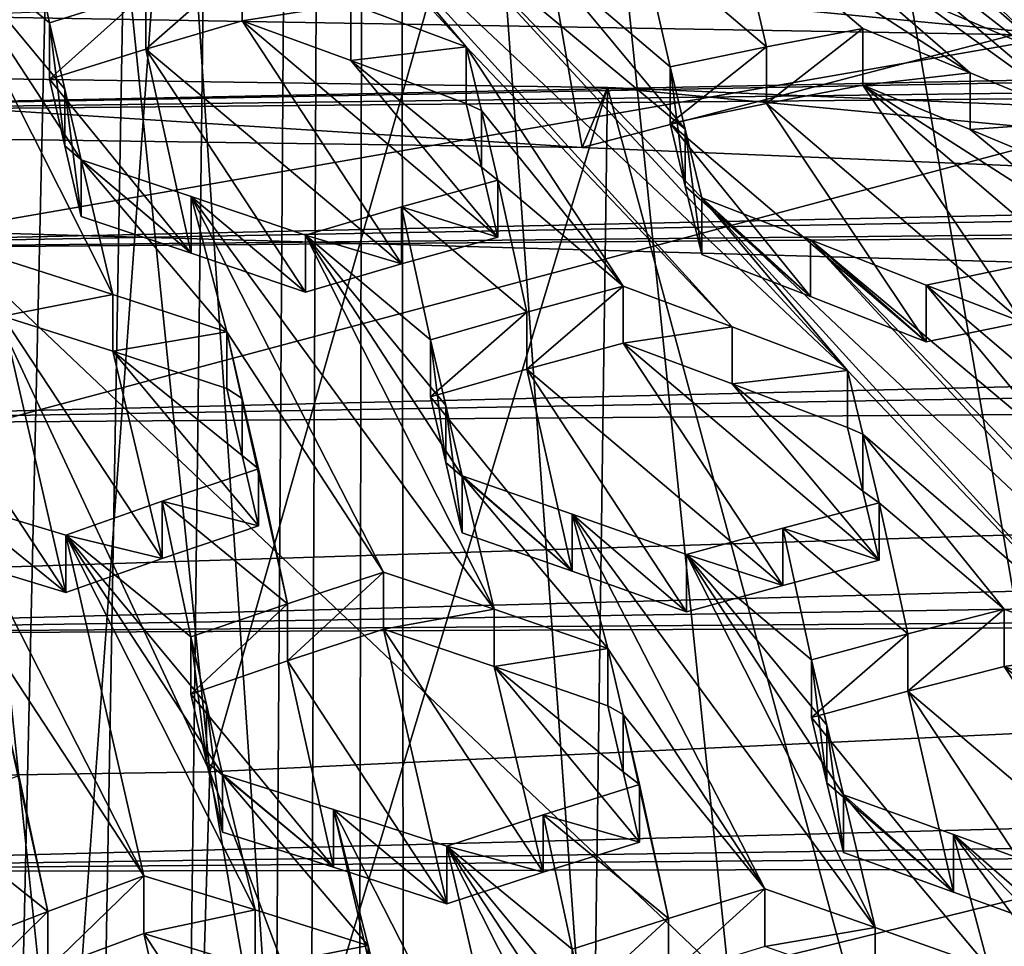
# Model space of a CAD drawing. Header units: metres. Extents: x -24 to 24, y -69 to 184.
# Tile 492 of 656: x 0.695 to 1.749, y 127.984 to 128.975. Entities that reach past the tile are written whole.
import ezdxf

# ---------------------------------------------------------------- set-up
doc = ezdxf.new("R2010")
doc.units = ezdxf.units.M
for name, color, linetype in [('1007', 7, 'CONTINUOUS'), ('1209', 7, 'CONTINUOUS'), ('1252', 7, 'CONTINUOUS'), ('1334', 7, 'CONTINUOUS'), ('1350', 7, 'CONTINUOUS'), ('1384', 7, 'CONTINUOUS'), ('1601', 7, 'CONTINUOUS'), ('1650', 7, 'CONTINUOUS'), ('1655', 7, 'CONTINUOUS'), ('1698', 7, 'CONTINUOUS'), ('1701', 7, 'CONTINUOUS'), ('1738', 7, 'CONTINUOUS'), ('1750', 7, 'CONTINUOUS'), ('1898', 7, 'CONTINUOUS'), ('1918', 7, 'CONTINUOUS'), ('2100', 7, 'CONTINUOUS'), ('2405', 7, 'CONTINUOUS'), ('2519', 7, 'CONTINUOUS'), ('2529', 7, 'CONTINUOUS'), ('2531', 7, 'CONTINUOUS'), ('2551', 7, 'CONTINUOUS'), ('2575', 7, 'CONTINUOUS'), ('2651', 7, 'CONTINUOUS'), ('2790', 7, 'CONTINUOUS'), ('2942', 7, 'CONTINUOUS'), ('2986', 7, 'CONTINUOUS'), ('3049', 7, 'CONTINUOUS'), ('3050', 7, 'CONTINUOUS'), ('3111', 7, 'CONTINUOUS'), ('3117', 7, 'CONTINUOUS'), ('3138', 7, 'CONTINUOUS'), ('3159', 7, 'CONTINUOUS'), ('3166', 7, 'CONTINUOUS'), ('3187', 7, 'CONTINUOUS'), ('3191', 7, 'CONTINUOUS'), ('3206', 7, 'CONTINUOUS'), ('3489', 7, 'CONTINUOUS'), ('3549', 7, 'CONTINUOUS'), ('367', 7, 'CONTINUOUS'), ('369', 7, 'CONTINUOUS'), ('3699', 7, 'CONTINUOUS'), ('3700', 7, 'CONTINUOUS'), ('373', 7, 'CONTINUOUS'), ('3745', 7, 'CONTINUOUS'), ('3768', 7, 'CONTINUOUS'), ('383', 7, 'CONTINUOUS'), ('3831', 7, 'CONTINUOUS'), ('3897', 7, 'CONTINUOUS'), ('3915', 7, 'CONTINUOUS'), ('3920', 7, 'CONTINUOUS'), ('418', 3, 'CONTINUOUS'), ('421', 2, 'CONTINUOUS'), ('424', 3, 'CONTINUOUS'), ('426', 3, 'CONTINUOUS'), ('428', 2, 'CONTINUOUS'), ('434', 7, 'CONTINUOUS'), ('474', 7, 'CONTINUOUS'), ('554', 2, 'CONTINUOUS'), ('563', 2, 'CONTINUOUS'), ('764', 7, 'CONTINUOUS'), ('849', 7, 'CONTINUOUS'), ('916', 7, 'CONTINUOUS'), ('976', 7, 'CONTINUOUS')]:
    doc.layers.add(name, color=color, linetype=linetype)

msp = doc.modelspace()

# ---------------------------------------------------------------- linework, layer by layer
at = {"layer": '1007'}
for points in [[(1.768452, 128.712862, 219.208638), (1.665392, 128.691483, 219.132496), (1.768452, 128.65188, 219.224978)], [(1.768452, 128.65188, 219.224978), (1.665392, 128.691483, 219.132496), (1.665392, 128.6305, 219.148837)]]:
    msp.add_3dface(points, dxfattribs=at)
at = {"layer": '1209'}
for points in [[(1.389576, 128.013501, 217.93366), (1.492643, 128.045277, 218.007021), (1.389576, 127.951718, 217.950214)], [(1.389576, 127.951718, 217.950214), (1.492643, 128.045277, 218.007021), (1.492643, 127.983522, 218.023569)], [(1.286524, 127.918697, 217.877198), (1.389576, 128.013501, 217.93366), (1.389576, 127.951718, 217.950214)], [(1.286524, 127.980509, 217.860636), (1.389576, 128.013501, 217.93366), (1.286524, 127.918697, 217.877198)]]:
    msp.add_3dface(points, dxfattribs=at)
at = {"layer": '1252'}
for points in [[(0.605225, 128.97914, 233.419794), (1.812715, 128.95853, 233.308988), (1.310471, 129.006978, 233.235566)], [(1.310471, 129.006978, 233.235566), (1.812715, 128.95853, 233.308988), (2.534156, 128.970084, 233.028326)]]:
    msp.add_3dface(points, dxfattribs=at)
at = {"layer": '1334'}
for points in [[(1.341171, 128.629359, 219.04165), (1.511968, 128.370041, 218.659593), (1.238025, 128.601446, 218.96719)], [(1.341171, 128.629359, 219.04165), (1.458027, 128.585638, 219.003254), (1.615114, 128.396949, 218.734321)], [(1.511968, 128.370041, 218.659593), (1.341171, 128.629359, 219.04165), (1.615114, 128.396949, 218.734321)], [(1.238025, 128.601446, 218.96719), (1.286748, 128.385092, 218.62618), (1.135052, 128.571798, 218.893333)], [(1.511968, 128.370041, 218.659593), (1.408994, 128.341616, 218.585407), (1.238025, 128.601446, 218.96719)], [(1.408994, 128.341616, 218.585407), (1.286748, 128.385092, 218.62618), (1.238025, 128.601446, 218.96719)], [(1.615114, 128.396949, 218.734321), (1.458027, 128.585638, 219.003254), (1.597527, 128.470671, 218.852862)], [(1.458027, 128.585638, 219.003254), (1.581202, 128.538859, 218.962968), (1.597527, 128.470671, 218.852862)], [(1.135052, 128.571798, 218.893333), (1.286748, 128.385092, 218.62618), (1.151455, 128.501433, 218.783199)], [(1.168963, 128.426202, 218.665674), (1.151455, 128.501433, 218.783199), (1.286748, 128.385092, 218.62618)]]:
    msp.add_3dface(points, dxfattribs=at)
at = {"layer": '1350'}
for points in [[(0.828375, 127.997337, 217.929329), (0.896199, 127.701085, 217.475367), (0.725622, 127.959173, 217.857929)], [(0.947403, 127.960858, 217.888062), (0.999417, 127.738742, 217.547273), (0.828375, 127.997337, 217.929329)], [(0.999417, 127.738742, 217.547273), (0.896199, 127.701085, 217.475367), (0.828375, 127.997337, 217.929329)]]:
    msp.add_3dface(points, dxfattribs=at)
at = {"layer": '1384'}
for points in [[(1.749041, 128.344602, 218.567653), (1.866336, 128.30012, 218.529273), (1.749041, 128.28318, 218.584111)], [(1.749041, 128.28318, 218.584111), (1.866336, 128.30012, 218.529273), (1.866335, 128.238622, 218.545752)]]:
    msp.add_3dface(points, dxfattribs=at)
at = {"layer": '1601'}
for points in [[(1.207244, 128.803545, 219.175672), (1.104088, 128.775037, 219.101364), (1.207244, 128.742786, 219.191952)], [(1.104088, 128.775037, 219.101364), (1.001124, 128.744673, 219.027706), (1.104088, 128.71426, 219.11765)], [(1.207244, 128.742786, 219.191952), (1.104088, 128.775037, 219.101364), (1.104088, 128.71426, 219.11765)], [(1.104088, 128.71426, 219.11765), (1.001124, 128.744673, 219.027706), (1.001124, 128.683871, 219.043998)]]:
    msp.add_3dface(points, dxfattribs=at)
at = {"layer": '1650'}
for points in [[(1.168963, 128.426202, 218.665674), (1.286748, 128.385092, 218.62618), (1.168963, 128.487353, 218.649289)], [(1.168963, 128.487353, 218.649289), (1.286748, 128.385092, 218.62618), (1.28675, 128.44631, 218.609776)], [(1.286748, 128.385092, 218.62618), (1.408994, 128.341616, 218.585407), (1.28675, 128.44631, 218.609776)], [(1.28675, 128.44631, 218.609776), (1.408994, 128.341616, 218.585407), (1.408994, 128.402908, 218.568984)]]:
    msp.add_3dface(points, dxfattribs=at)
at = {"layer": '1655'}
for points in [[(1.541547, 128.679028, 219.188942), (1.425361, 128.7848, 219.210423), (1.425361, 128.723978, 219.22672)], [(1.541549, 128.739926, 219.172623), (1.425361, 128.7848, 219.210423), (1.541547, 128.679028, 219.188942)], [(1.665392, 128.6305, 219.148837), (1.541549, 128.739926, 219.172623), (1.541547, 128.679028, 219.188942)], [(1.665392, 128.6305, 219.148837), (1.665392, 128.691483, 219.132496), (1.541549, 128.739926, 219.172623)]]:
    msp.add_3dface(points, dxfattribs=at)
at = {"layer": '1698'}
for points in [[(1.407669, 128.797383, 219.346179), (1.39145, 128.924949, 219.439542), (1.39145, 128.864304, 219.455792)], [(1.407669, 128.858111, 219.329906), (1.39145, 128.924949, 219.439542), (1.407669, 128.797383, 219.346179)], [(1.425361, 128.723978, 219.22672), (1.425361, 128.7848, 219.210423), (1.407669, 128.858111, 219.329906)], [(1.425361, 128.723978, 219.22672), (1.407669, 128.858111, 219.329906), (1.407669, 128.797383, 219.346179)]]:
    msp.add_3dface(points, dxfattribs=at)
at = {"layer": '1701'}
for points in [[(1.324804, 128.302581, 218.385443), (1.341289, 128.231829, 218.274766), (1.324804, 128.241175, 218.401897)], [(1.324804, 128.241175, 218.401897), (1.341289, 128.231829, 218.274766), (1.341282, 128.170362, 218.291293)], [(1.341289, 128.231829, 218.274766), (1.358716, 128.156944, 218.157795), (1.341282, 128.170362, 218.291293)], [(1.341282, 128.170362, 218.291293), (1.358716, 128.156944, 218.157795), (1.358716, 128.095348, 218.1743)]]:
    msp.add_3dface(points, dxfattribs=at)
at = {"layer": '1738'}
for points in [[(0.761093, 128.82545, 219.108994), (0.761093, 128.76478, 219.12525), (0.878801, 128.725665, 219.085255)], [(0.878803, 128.786397, 219.068981), (0.761093, 128.82545, 219.108994), (0.878801, 128.725665, 219.085255)], [(1.001124, 128.683871, 219.043998), (0.878803, 128.786397, 219.068981), (0.878801, 128.725665, 219.085255)], [(1.001124, 128.683871, 219.043998), (1.001124, 128.744673, 219.027706), (0.878803, 128.786397, 219.068981)]]:
    msp.add_3dface(points, dxfattribs=at)
at = {"layer": '1750'}
for points in [[(0.981797, 128.28908, 218.410189), (1.084773, 128.323037, 218.482893), (1.152597, 128.029191, 218.028286)], [(1.152597, 128.029191, 218.028286), (1.084773, 128.323037, 218.482893), (1.255658, 128.062909, 218.101123)], [(1.084773, 128.323037, 218.482893), (1.202997, 128.283132, 218.442889), (1.255658, 128.062909, 218.101123)], [(0.878654, 128.253667, 218.337741), (0.981797, 128.28908, 218.410189), (1.031337, 128.068391, 218.069782)], [(1.031337, 128.068391, 218.069782), (0.981797, 128.28908, 218.410189), (1.152597, 128.029191, 218.028286)], [(1.324804, 128.241175, 218.401897), (1.341282, 128.170362, 218.291293), (1.202997, 128.283132, 218.442889)], [(1.202997, 128.283132, 218.442889), (1.358716, 128.095348, 218.1743), (1.255658, 128.062909, 218.101123)], [(1.341282, 128.170362, 218.291293), (1.358716, 128.095348, 218.1743), (1.202997, 128.283132, 218.442889)], [(0.878654, 128.253667, 218.337741), (1.031337, 128.068391, 218.069782), (0.895311, 128.181107, 218.226194)], [(0.912566, 128.105924, 218.110657), (0.895311, 128.181107, 218.226194), (1.031337, 128.068391, 218.069782)]]:
    msp.add_3dface(points, dxfattribs=at)
at = {"layer": '1898'}
for points in [[(0.916934, 128.641542, 218.844917), (0.933438, 128.570164, 218.734258), (0.916934, 128.580619, 218.861241)], [(0.916934, 128.580619, 218.861241), (0.933438, 128.570164, 218.734258), (0.933429, 128.509186, 218.750667)], [(0.933438, 128.570164, 218.734258), (0.950846, 128.494814, 218.617561), (0.933429, 128.509186, 218.750667)], [(0.933429, 128.509186, 218.750667), (0.950846, 128.494814, 218.617561), (0.950846, 128.433699, 218.633937)]]:
    msp.add_3dface(points, dxfattribs=at)
at = {"layer": '1918'}
for points in [[(1.511968, 128.431313, 218.643175), (1.615114, 128.396949, 218.734321), (1.615114, 128.458206, 218.717907)], [(1.408994, 128.402908, 218.568984), (1.511968, 128.370041, 218.659593), (1.511968, 128.431313, 218.643175)], [(1.511968, 128.370041, 218.659593), (1.615114, 128.396949, 218.734321), (1.511968, 128.431313, 218.643175)], [(1.408994, 128.341616, 218.585407), (1.511968, 128.370041, 218.659593), (1.408994, 128.402908, 218.568984)]]:
    msp.add_3dface(points, dxfattribs=at)
at = {"layer": '2100'}
for points in [[(1.597569, 128.965884, 219.592314), (1.712438, 128.918597, 219.555725), (1.597569, 128.905239, 219.608563)], [(1.597569, 128.905239, 219.608563), (1.712438, 128.918597, 219.555725), (1.712438, 128.857869, 219.571998)], [(1.712438, 128.918597, 219.555725), (1.8376, 128.86667, 219.515967), (1.712438, 128.857869, 219.571998)], [(1.8376, 128.86667, 219.515967), (1.8376, 128.805849, 219.532264), (1.712438, 128.857869, 219.571998)]]:
    msp.add_3dface(points, dxfattribs=at)
at = {"layer": '2405'}
for points in [[(0.830191, 128.944064, 219.425713), (0.933301, 128.974195, 219.499549), (1.104088, 128.71426, 219.11765)], [(1.207244, 128.742786, 219.191952), (0.933301, 128.974195, 219.499549), (1.049607, 128.931798, 219.461035)], [(0.933301, 128.974195, 219.499549), (1.207244, 128.742786, 219.191952), (1.104088, 128.71426, 219.11765)], [(0.727182, 128.911718, 219.35255), (0.830191, 128.944064, 219.425713), (0.878801, 128.725665, 219.085255)], [(0.830191, 128.944064, 219.425713), (1.001124, 128.683871, 219.043998), (0.878801, 128.725665, 219.085255)], [(0.830191, 128.944064, 219.425713), (1.104088, 128.71426, 219.11765), (1.001124, 128.683871, 219.043998)], [(1.049607, 128.931798, 219.461035), (1.173332, 128.885703, 219.420329), (1.189494, 128.817727, 219.311447)], [(1.207244, 128.742786, 219.191952), (1.049607, 128.931798, 219.461035), (1.189494, 128.817727, 219.311447)], [(0.727182, 128.911718, 219.35255), (0.878801, 128.725665, 219.085255), (0.743606, 128.840593, 219.242453)], [(0.761093, 128.76478, 219.12525), (0.743606, 128.840593, 219.242453), (0.878801, 128.725665, 219.085255)]]:
    msp.add_3dface(points, dxfattribs=at)
at = {"layer": '2519'}
for points in [[(1.202998, 128.344469, 218.426453), (1.084773, 128.323037, 218.482893), (1.084773, 128.384309, 218.466476)], [(1.202997, 128.283132, 218.442889), (1.084773, 128.323037, 218.482893), (1.202998, 128.344469, 218.426453)], [(1.324804, 128.302581, 218.385443), (1.202997, 128.283132, 218.442889), (1.202998, 128.344469, 218.426453)], [(1.324804, 128.302581, 218.385443), (1.324804, 128.241175, 218.401897), (1.202997, 128.283132, 218.442889)]]:
    msp.add_3dface(points, dxfattribs=at)
at = {"layer": '2529'}
msp.add_3dface([(1.310471, 129.006978, 233.235566), (2.534156, 128.970084, 233.028326), (1.826706, 129.008649, 233.132735)], dxfattribs=at)
at = {"layer": '2531'}
for points in [[(0.676903, 128.658185, 218.943389), (0.744726, 128.362465, 218.489283), (0.574198, 128.621198, 218.871711)], [(0.79521, 128.620532, 218.902744), (0.847907, 128.398856, 218.561499), (0.676903, 128.658185, 218.943389)], [(0.847907, 128.398856, 218.561499), (0.744726, 128.362465, 218.489283), (0.676903, 128.658185, 218.943389)], [(0.744726, 128.362465, 218.489283), (0.623663, 128.399135, 218.531373), (0.574198, 128.621198, 218.871711)], [(0.950846, 128.433699, 218.633937), (0.847907, 128.398856, 218.561499), (0.79521, 128.620532, 218.902744)], [(0.933429, 128.509186, 218.750667), (0.950846, 128.433699, 218.633937), (0.79521, 128.620532, 218.902744)], [(0.916934, 128.580619, 218.861241), (0.933429, 128.509186, 218.750667), (0.79521, 128.620532, 218.902744)]]:
    msp.add_3dface(points, dxfattribs=at)
at = {"layer": '2551'}
for points in [[(0.795212, 128.68139, 218.886437), (0.676903, 128.658185, 218.943389), (0.676903, 128.718984, 218.927098)], [(0.79521, 128.620532, 218.902744), (0.676903, 128.658185, 218.943389), (0.795212, 128.68139, 218.886437)], [(0.916934, 128.641542, 218.844917), (0.79521, 128.620532, 218.902744), (0.795212, 128.68139, 218.886437)], [(0.916934, 128.641542, 218.844917), (0.916934, 128.580619, 218.861241), (0.79521, 128.620532, 218.902744)]]:
    msp.add_3dface(points, dxfattribs=at)
at = {"layer": '2575'}
for points in [[(1.597569, 128.905239, 219.608563), (1.768452, 128.65188, 219.224978), (1.494509, 128.885852, 219.531888)], [(1.871512, 128.671435, 219.301608), (1.768452, 128.65188, 219.224978), (1.597569, 128.905239, 219.608563)], [(1.854025, 128.741041, 219.420465), (1.597569, 128.905239, 219.608563), (1.712438, 128.857869, 219.571998)], [(1.854025, 128.741041, 219.420465), (1.871512, 128.671435, 219.301608), (1.597569, 128.905239, 219.608563)], [(1.665392, 128.6305, 219.148837), (1.39145, 128.864304, 219.455792), (1.494509, 128.885852, 219.531888)], [(1.768452, 128.65188, 219.224978), (1.665392, 128.6305, 219.148837), (1.494509, 128.885852, 219.531888)], [(1.541547, 128.679028, 219.188942), (1.407669, 128.797383, 219.346179), (1.39145, 128.864304, 219.455792)], [(1.665392, 128.6305, 219.148837), (1.541547, 128.679028, 219.188942), (1.39145, 128.864304, 219.455792)], [(1.8376, 128.805849, 219.532264), (1.854025, 128.741041, 219.420465), (1.712438, 128.857869, 219.571998)], [(1.541547, 128.679028, 219.188942), (1.425361, 128.723978, 219.22672), (1.407669, 128.797383, 219.346179)]]:
    msp.add_3dface(points, dxfattribs=at)
at = {"layer": '2651'}
for points in [[(1.681759, 129.047252, 219.780935), (1.681759, 128.986676, 219.797166), (1.79624, 128.938175, 219.761069)], [(1.796236, 128.99884, 219.744816), (1.681759, 129.047252, 219.780935), (1.79624, 128.938175, 219.761069)]]:
    msp.add_3dface(points, dxfattribs=at)
at = {"layer": '2790'}
for points in [[(0.950846, 128.433699, 218.633937), (0.950846, 128.494814, 218.617561), (0.847907, 128.460005, 218.545114)], [(0.744726, 128.423653, 218.472888), (0.847907, 128.398856, 218.561499), (0.847907, 128.460005, 218.545114)], [(0.847907, 128.398856, 218.561499), (0.950846, 128.433699, 218.633937), (0.847907, 128.460005, 218.545114)], [(0.744726, 128.423653, 218.472888), (0.744726, 128.362465, 218.489283), (0.847907, 128.398856, 218.561499)]]:
    msp.add_3dface(points, dxfattribs=at)
at = {"layer": '2942'}
for points in [[(1.812715, 128.95853, 233.308988), (0.605225, 128.97914, 233.419794), (0.607628, 128.748688, 233.188967)], [(1.815888, 128.71468, 233.062049), (1.812715, 128.95853, 233.308988), (0.607628, 128.748688, 233.188967)]]:
    msp.add_3dface(points, dxfattribs=at)
at = {"layer": '2986'}
for points in [[(0.828375, 128.059005, 217.912805), (0.725622, 127.959173, 217.857929), (0.725622, 128.020884, 217.841393)], [(0.828375, 127.997337, 217.929329), (0.725622, 127.959173, 217.857929), (0.828375, 128.059005, 217.912805)], [(0.725622, 127.959173, 217.857929), (0.622256, 127.919684, 217.786396), (0.725622, 128.020884, 217.841393)], [(0.725622, 128.020884, 217.841393), (0.622256, 127.919684, 217.786396), (0.622256, 127.98144, 217.769849)]]:
    msp.add_3dface(points, dxfattribs=at)
at = {"layer": '3049'}
for points in [[(1.559339, 128.220393, 218.308099), (1.542922, 128.29019, 218.418492), (1.559346, 128.158818, 218.324539)], [(1.559346, 128.158818, 218.324539), (1.542922, 128.29019, 218.418492), (1.542922, 128.228736, 218.434959)], [(1.576834, 128.145872, 218.190491), (1.559339, 128.220393, 218.308099), (1.576834, 128.084232, 218.207007)], [(1.576834, 128.084232, 218.207007), (1.559339, 128.220393, 218.308099), (1.559346, 128.158818, 218.324539)]]:
    msp.add_3dface(points, dxfattribs=at)
at = {"layer": '3050'}
for points in [[(2.024934, 128.89714, 219.800163), (1.647848, 129.116103, 220.029158), (1.75098, 129.126929, 220.108185)], [(1.647848, 129.116103, 220.029158), (2.024934, 128.89714, 219.800163), (1.92179, 128.884694, 219.72156)], [(1.664262, 129.053938, 219.916738), (1.647848, 129.116103, 220.029158), (1.92179, 128.884694, 219.72156)], [(1.681759, 128.986676, 219.797166), (1.664262, 129.053938, 219.916738), (1.79624, 128.938175, 219.761069)], [(1.664262, 129.053938, 219.916738), (1.92179, 128.884694, 219.72156), (1.79624, 128.938175, 219.761069)]]:
    msp.add_3dface(points, dxfattribs=at)
at = {"layer": '3111'}
for points in [[(0.912566, 128.105924, 218.110657), (1.031337, 128.068391, 218.069782), (0.912566, 128.167458, 218.094169)], [(0.912566, 128.167458, 218.094169), (1.031337, 128.068391, 218.069782), (1.031338, 128.129984, 218.053277)], [(1.031337, 128.068391, 218.069782), (1.152597, 128.029191, 218.028286), (1.031338, 128.129984, 218.053277)], [(1.031338, 128.129984, 218.053277), (1.152597, 128.029191, 218.028286), (1.152597, 128.090847, 218.011766)]]:
    msp.add_3dface(points, dxfattribs=at)
at = {"layer": '3117'}
for points in [[(1.084773, 128.323037, 218.482893), (0.981797, 128.28908, 218.410189), (1.084773, 128.384309, 218.466476)], [(1.084773, 128.384309, 218.466476), (0.981797, 128.28908, 218.410189), (0.981797, 128.350384, 218.393762)], [(0.981797, 128.350384, 218.393762), (0.878654, 128.253667, 218.337741), (0.878654, 128.315007, 218.321305)], [(0.981797, 128.28908, 218.410189), (0.878654, 128.253667, 218.337741), (0.981797, 128.350384, 218.393762)]]:
    msp.add_3dface(points, dxfattribs=at)
at = {"layer": '3138'}
for points in [[(0.878654, 128.253667, 218.337741), (0.895311, 128.181107, 218.226194), (0.878654, 128.315007, 218.321305)], [(0.878654, 128.315007, 218.321305), (0.895311, 128.181107, 218.226194), (0.895306, 128.242566, 218.209768)], [(0.912566, 128.105924, 218.110657), (0.912566, 128.167458, 218.094169), (0.895306, 128.242566, 218.209768)], [(0.895311, 128.181107, 218.226194), (0.912566, 128.105924, 218.110657), (0.895306, 128.242566, 218.209768)]]:
    msp.add_3dface(points, dxfattribs=at)
at = {"layer": '3159'}
for points in [[(2.072217, 128.768653, 219.442212), (1.42973, 129.213218, 219.973407), (1.037945, 129.496962, 220.321188)], [(1.681759, 129.047252, 219.780935), (2.072217, 128.768653, 219.442212), (1.037945, 129.496962, 220.321188)], [(1.04961, 128.992294, 219.444823), (0.723183, 129.434617, 220.088202), (1.173332, 128.946279, 219.404098)], [(0.723183, 129.434617, 220.088202), (1.017491, 129.131348, 219.667864), (1.173332, 128.946279, 219.404098)], [(1.42973, 129.213218, 219.973407), (2.072217, 128.768653, 219.442212), (2.089629, 128.700909, 219.323439)], [(1.42973, 129.213218, 219.973407), (1.8376, 128.86667, 219.515967), (1.446022, 129.14963, 219.862327)], [(1.8376, 128.86667, 219.515967), (1.42973, 129.213218, 219.973407), (2.089629, 128.700909, 219.323439)], [(1.712438, 128.918597, 219.555725), (1.463641, 129.079998, 219.742432), (1.446022, 129.14963, 219.862327)], [(1.8376, 128.86667, 219.515967), (1.712438, 128.918597, 219.555725), (1.446022, 129.14963, 219.862327)], [(1.017491, 129.131348, 219.667864), (1.458029, 128.646634, 218.98691), (1.173332, 128.946279, 219.404098)], [(1.581202, 128.599936, 218.946602), (1.017491, 129.131348, 219.667864), (1.132678, 129.087477, 219.630224)], [(1.017491, 129.131348, 219.667864), (1.581202, 128.599936, 218.946602), (1.458029, 128.646634, 218.98691)], [(0.727182, 128.972195, 219.336345), (0.593254, 129.082462, 219.487494), (0.69628, 129.116022, 219.560345)], [(0.830191, 129.004513, 219.409515), (0.727182, 128.972195, 219.336345), (0.69628, 129.116022, 219.560345)], [(1.257522, 129.039063, 219.58966), (1.407669, 128.858111, 219.329906), (1.132678, 129.087477, 219.630224)], [(1.407669, 128.858111, 219.329906), (1.425361, 128.7848, 219.210423), (1.132678, 129.087477, 219.630224)], [(1.425361, 128.7848, 219.210423), (1.581202, 128.599936, 218.946602), (1.132678, 129.087477, 219.630224)], [(0.593254, 129.082462, 219.487494), (0.795212, 128.68139, 218.886437), (0.676903, 128.718984, 218.927098)], [(0.593254, 129.082462, 219.487494), (0.761093, 128.82545, 219.108994), (0.795212, 128.68139, 218.886437)], [(0.743593, 128.90122, 219.226312), (0.761093, 128.82545, 219.108994), (0.593254, 129.082462, 219.487494)], [(0.727182, 128.972195, 219.336345), (0.743593, 128.90122, 219.226312), (0.593254, 129.082462, 219.487494)], [(1.360582, 129.060715, 219.665729), (1.463641, 129.079998, 219.742432), (1.494509, 128.946494, 219.515639)], [(1.463641, 129.079998, 219.742432), (1.597569, 128.965884, 219.592314), (1.494509, 128.946494, 219.515639)], [(1.712438, 128.918597, 219.555725), (1.597569, 128.965884, 219.592314), (1.463641, 129.079998, 219.742432)], [(1.39145, 128.924949, 219.439542), (1.257522, 129.039063, 219.58966), (1.360582, 129.060715, 219.665729)], [(1.39145, 128.924949, 219.439542), (1.360582, 129.060715, 219.665729), (1.494509, 128.946494, 219.515639)], [(2.072217, 128.768653, 219.442212), (1.681759, 129.047252, 219.780935), (1.796236, 128.99884, 219.744816)], [(1.39145, 128.924949, 219.439542), (1.407669, 128.858111, 219.329906), (1.257522, 129.039063, 219.58966)], [(1.173332, 128.946279, 219.404098), (1.341171, 128.690281, 219.025326), (1.189494, 128.878392, 219.295196)], [(1.458029, 128.646634, 218.98691), (1.341171, 128.690281, 219.025326), (1.173332, 128.946279, 219.404098)], [(1.341171, 128.690281, 219.025326), (1.207244, 128.803545, 219.175672), (1.189494, 128.878392, 219.295196)], [(0.761093, 128.82545, 219.108994), (0.916934, 128.641542, 218.844917), (0.795212, 128.68139, 218.886437)], [(0.761093, 128.82545, 219.108994), (0.878803, 128.786397, 219.068981), (0.916934, 128.641542, 218.844917)], [(1.104088, 128.775037, 219.101364), (1.207244, 128.803545, 219.175672), (1.238024, 128.662386, 218.950861)], [(1.207244, 128.803545, 219.175672), (1.341171, 128.690281, 219.025326), (1.238024, 128.662386, 218.950861)], [(0.878803, 128.786397, 219.068981), (1.202998, 128.344469, 218.426453), (1.084773, 128.384309, 218.466476)], [(0.916934, 128.641542, 218.844917), (0.878803, 128.786397, 219.068981), (1.084773, 128.384309, 218.466476)], [(0.878803, 128.786397, 219.068981), (1.001124, 128.744673, 219.027706), (1.202998, 128.344469, 218.426453)], [(1.989072, 128.253048, 218.489253), (1.425361, 128.7848, 219.210423), (1.541549, 128.739926, 219.172623)], [(1.989072, 128.253048, 218.489253), (1.866336, 128.30012, 218.529273), (1.425361, 128.7848, 219.210423)], [(1.866336, 128.30012, 218.529273), (1.581202, 128.599936, 218.946602), (1.425361, 128.7848, 219.210423)], [(1.001124, 128.744673, 219.027706), (1.104088, 128.775037, 219.101364), (1.135052, 128.632759, 218.876999)], [(1.135052, 128.632759, 218.876999), (1.104088, 128.775037, 219.101364), (1.238024, 128.662386, 218.950861)], [(1.001124, 128.744673, 219.027706), (1.135052, 128.632759, 218.876999), (1.151445, 128.562529, 218.766908)], [(1.168963, 128.487353, 218.649289), (1.001124, 128.744673, 219.027706), (1.151445, 128.562529, 218.766908)], [(1.001124, 128.744673, 219.027706), (1.168963, 128.487353, 218.649289), (1.202998, 128.344469, 218.426453)], [(1.833232, 128.437733, 218.753122), (1.541549, 128.739926, 219.172623), (1.815703, 128.51005, 218.871583)], [(1.989072, 128.253048, 218.489253), (1.541549, 128.739926, 219.172623), (1.833232, 128.437733, 218.753122)], [(1.541549, 128.739926, 219.172623), (1.665392, 128.691483, 219.132496), (1.815703, 128.51005, 218.871583)], [(1.665392, 128.691483, 219.132496), (1.768452, 128.712862, 219.208638), (1.79932, 128.577327, 218.982389)], [(1.665392, 128.691483, 219.132496), (1.79932, 128.577327, 218.982389), (1.815703, 128.51005, 218.871583)], [(0.916934, 128.641542, 218.844917), (1.084773, 128.384309, 218.466476), (0.981797, 128.350384, 218.393762)], [(0.933438, 128.570164, 218.734258), (0.916934, 128.641542, 218.844917), (0.981797, 128.350384, 218.393762)], [(1.581202, 128.599936, 218.946602), (1.866336, 128.30012, 218.529273), (1.597527, 128.531835, 218.836473)], [(0.950846, 128.494814, 218.617561), (0.933438, 128.570164, 218.734258), (0.981797, 128.350384, 218.393762)], [(1.749041, 128.344602, 218.567653), (1.615114, 128.458206, 218.717907), (1.597527, 128.531835, 218.836473)], [(1.866336, 128.30012, 218.529273), (1.749041, 128.344602, 218.567653), (1.597527, 128.531835, 218.836473)], [(0.847907, 128.460005, 218.545114), (0.950846, 128.494814, 218.617561), (0.981797, 128.350384, 218.393762)], [(1.168963, 128.487353, 218.649289), (1.324804, 128.302581, 218.385443), (1.202998, 128.344469, 218.426453)], [(1.168963, 128.487353, 218.649289), (1.28675, 128.44631, 218.609776), (1.324804, 128.302581, 218.385443)], [(0.623665, 128.460265, 218.514992), (0.828375, 128.059005, 217.912805), (0.660536, 128.314439, 218.291729)], [(0.623665, 128.460265, 218.514992), (0.744726, 128.423653, 218.472888), (0.828375, 128.059005, 217.912805)], [(0.744726, 128.423653, 218.472888), (0.847907, 128.460005, 218.545114), (0.878654, 128.315007, 218.321305)], [(0.847907, 128.460005, 218.545114), (0.981797, 128.350384, 218.393762), (0.878654, 128.315007, 218.321305)], [(1.511968, 128.431313, 218.643175), (1.615114, 128.458206, 218.717907), (1.645905, 128.31811, 218.49282)], [(1.615114, 128.458206, 218.717907), (1.749041, 128.344602, 218.567653), (1.645905, 128.31811, 218.49282)], [(1.28675, 128.44631, 218.609776), (1.408994, 128.402908, 218.568984), (1.610913, 128.003962, 217.967374)], [(1.492643, 128.045277, 218.007021), (1.28675, 128.44631, 218.609776), (1.610913, 128.003962, 217.967374)], [(1.28675, 128.44631, 218.609776), (1.492643, 128.045277, 218.007021), (1.324804, 128.302581, 218.385443)], [(1.408994, 128.402908, 218.568984), (1.511968, 128.431313, 218.643175), (1.542922, 128.29019, 218.418492)], [(1.542922, 128.29019, 218.418492), (1.511968, 128.431313, 218.643175), (1.645905, 128.31811, 218.49282)], [(0.744726, 128.423653, 218.472888), (0.878654, 128.315007, 218.321305), (0.895306, 128.242566, 218.209768)], [(0.744726, 128.423653, 218.472888), (0.912566, 128.167458, 218.094169), (0.947404, 128.022583, 217.871522)], [(0.912566, 128.167458, 218.094169), (0.744726, 128.423653, 218.472888), (0.895306, 128.242566, 218.209768)], [(0.828375, 128.059005, 217.912805), (0.744726, 128.423653, 218.472888), (0.947404, 128.022583, 217.871522)], [(1.408994, 128.402908, 218.568984), (1.576834, 128.145872, 218.190491), (1.610913, 128.003962, 217.967374)], [(1.408994, 128.402908, 218.568984), (1.559339, 128.220393, 218.308099), (1.576834, 128.145872, 218.190491)], [(1.408994, 128.402908, 218.568984), (1.542922, 128.29019, 218.418492), (1.559339, 128.220393, 218.308099)], [(0.828375, 128.059005, 217.912805), (0.725622, 128.020884, 217.841393), (0.660536, 128.314439, 218.291729)], [(0.660536, 128.314439, 218.291729), (0.725622, 128.020884, 217.841393), (0.677309, 128.241222, 218.179451)], [(1.492643, 128.045277, 218.007021), (1.341289, 128.231829, 218.274766), (1.324804, 128.302581, 218.385443)], [(0.694448, 128.1664, 218.064724), (0.677309, 128.241222, 218.179451), (0.725622, 128.020884, 217.841393)], [(1.389576, 128.013501, 217.93366), (1.358716, 128.156944, 218.157795), (1.341289, 128.231829, 218.274766)], [(1.492643, 128.045277, 218.007021), (1.389576, 128.013501, 217.93366), (1.341289, 128.231829, 218.274766)], [(0.591765, 128.127351, 217.993617), (0.694448, 128.1664, 218.064724), (0.725622, 128.020884, 217.841393)], [(0.947404, 128.022583, 217.871522), (0.912566, 128.167458, 218.094169), (1.068406, 127.984672, 217.829792)], [(0.912566, 128.167458, 218.094169), (1.031338, 128.129984, 218.053277), (1.068406, 127.984672, 217.829792)], [(1.358716, 128.156944, 218.157795), (1.389576, 128.013501, 217.93366), (1.255658, 128.124533, 218.084611)], [(1.576834, 128.145872, 218.190491), (1.732674, 127.960786, 217.926729), (1.610913, 128.003962, 217.967374)], [(1.732674, 127.960786, 217.926729), (1.576834, 128.145872, 218.190491), (1.694779, 128.103544, 218.151254)], [(0.591765, 128.127351, 217.993617), (0.725622, 128.020884, 217.841393), (0.622256, 127.98144, 217.769849)], [(1.031338, 128.129984, 218.053277), (1.133313, 127.692215, 217.37902), (1.068406, 127.984672, 217.829792)], [(1.236245, 127.727965, 217.45121), (1.031338, 128.129984, 218.053277), (1.152597, 128.090847, 218.011766)], [(1.236245, 127.727965, 217.45121), (1.133313, 127.692215, 217.37902), (1.031338, 128.129984, 218.053277)], [(1.286524, 127.980509, 217.860636), (1.152597, 128.090847, 218.011766), (1.255658, 128.124533, 218.084611)], [(1.389576, 128.013501, 217.93366), (1.286524, 127.980509, 217.860636), (1.255658, 128.124533, 218.084611)], [(2.018874, 127.661365, 217.508837), (1.732674, 127.960786, 217.926729), (1.694779, 128.103544, 218.151254)], [(1.984704, 127.802494, 217.732201), (2.018874, 127.661365, 217.508837), (1.694779, 128.103544, 218.151254)], [(1.816865, 128.059118, 218.110805), (1.984704, 127.802494, 217.732201), (1.694779, 128.103544, 218.151254)], [(1.152597, 128.090847, 218.011766), (1.320436, 127.833766, 217.633284), (1.35517, 127.689609, 217.410489)], [(1.303125, 127.908697, 217.749334), (1.320436, 127.833766, 217.633284), (1.152597, 128.090847, 218.011766)], [(1.236245, 127.727965, 217.45121), (1.152597, 128.090847, 218.011766), (1.35517, 127.689609, 217.410489)], [(1.286524, 127.980509, 217.860636), (1.303125, 127.908697, 217.749334), (1.152597, 128.090847, 218.011766)], [(1.068406, 127.984672, 217.829792), (1.133313, 127.692215, 217.37902), (1.085082, 127.91218, 217.718082)]]:
    msp.add_3dface(points, dxfattribs=at)
at = {"layer": '3166'}
for points in [[(0.933301, 128.974195, 219.499549), (0.933301, 129.034621, 219.483358), (1.04961, 128.992294, 219.444823)], [(1.049607, 128.931798, 219.461035), (0.933301, 128.974195, 219.499549), (1.04961, 128.992294, 219.444823)], [(1.049607, 128.931798, 219.461035), (1.04961, 128.992294, 219.444823), (1.173332, 128.946279, 219.404098)], [(1.173332, 128.885703, 219.420329), (1.049607, 128.931798, 219.461035), (1.173332, 128.946279, 219.404098)]]:
    msp.add_3dface(points, dxfattribs=at)
at = {"layer": '3187'}
for points in [[(0.828375, 127.997337, 217.929329), (0.828375, 128.059005, 217.912805), (0.947404, 128.022583, 217.871522)], [(0.947403, 127.960858, 217.888062), (0.828375, 127.997337, 217.929329), (0.947404, 128.022583, 217.871522)], [(0.947403, 127.960858, 217.888062), (0.947404, 128.022583, 217.871522), (1.068406, 127.984672, 217.829792)], [(1.068406, 127.922887, 217.846347), (0.947403, 127.960858, 217.888062), (1.068406, 127.984672, 217.829792)]]:
    msp.add_3dface(points, dxfattribs=at)
at = {"layer": '3191'}
for points in [[(1.749041, 128.344602, 218.567653), (1.749041, 128.28318, 218.584111), (1.645905, 128.256674, 218.509282)], [(1.645905, 128.31811, 218.49282), (1.749041, 128.344602, 218.567653), (1.645905, 128.256674, 218.509282)], [(1.542922, 128.228736, 218.434959), (1.542922, 128.29019, 218.418492), (1.645905, 128.31811, 218.49282)], [(1.542922, 128.228736, 218.434959), (1.645905, 128.31811, 218.49282), (1.645905, 128.256674, 218.509282)]]:
    msp.add_3dface(points, dxfattribs=at)
at = {"layer": '3206'}
msp.add_3dface([(1.068406, 127.922887, 217.846347), (1.068406, 127.984672, 217.829792), (1.085082, 127.91218, 217.718082)], dxfattribs=at)
at = {"layer": '3489'}
for points in [[(1.492643, 127.983522, 218.023569), (1.492643, 128.045277, 218.007021), (1.610913, 128.003962, 217.967374)], [(1.610912, 127.942138, 217.983941), (1.492643, 127.983522, 218.023569), (1.610913, 128.003962, 217.967374)], [(1.732674, 127.960786, 217.926729), (1.610912, 127.942138, 217.983941), (1.610913, 128.003962, 217.967374)]]:
    msp.add_3dface(points, dxfattribs=at)
at = {"layer": '3549'}
for points in [[(1.135052, 128.632759, 218.876999), (1.151455, 128.501433, 218.783199), (1.151445, 128.562529, 218.766908)], [(1.135052, 128.571798, 218.893333), (1.151455, 128.501433, 218.783199), (1.135052, 128.632759, 218.876999)], [(1.151455, 128.501433, 218.783199), (1.168963, 128.426202, 218.665674), (1.151445, 128.562529, 218.766908)], [(1.168963, 128.426202, 218.665674), (1.168963, 128.487353, 218.649289), (1.151445, 128.562529, 218.766908)]]:
    msp.add_3dface(points, dxfattribs=at)
at = {"layer": '367'}
for points in [[(-1.087972, 145.2, -24.225582), (1.087972, 145.2, -24.225582), (-0.939204, 55.350886, -24.231805)], [(-0.939204, 55.350886, -24.231805), (1.087972, 145.2, -24.225582), (-0.476055, 55.429567, -24.245327)], [(-0.476055, 55.429567, -24.245327), (1.087972, 145.2, -24.225582), (0, 55.456236, -24.25)], [(0, 55.456236, -24.25), (1.087972, 145.2, -24.225582), (0.476036, 55.429568, -24.245327)], [(1.087972, 145.2, -24.225582), (0.939204, 55.350886, -24.231805), (0.476036, 55.429568, -24.245327)], [(0.939204, 55.350886, -24.231805), (1.087972, 145.2, -24.225582), (1.181119, 55.286814, -24.221219)], [(1.087972, 145.2, -24.225582), (3.255157, 145.2, -24.030532), (1.181119, 55.286814, -24.221219)], [(1.181119, 55.286814, -24.221219), (3.255157, 145.2, -24.030532), (1.409252, 55.209193, -24.209017)], [(1.409252, 55.209193, -24.209017), (3.255157, 145.2, -24.030532), (1.832055, 55.013894, -24.180696)]]:
    msp.add_3dface(points, dxfattribs=at)
at = {"layer": '369'}
for points in [[(0.995562, 125.28536, 24.229555), (-1.087972, 145.2, 24.225582), (-1.005745, 125.285363, 24.229135)], [(1.087972, 145.2, 24.225582), (-1.087972, 145.2, 24.225582), (0.995562, 125.28536, 24.229555)], [(2.988875, 125.286919, 24.065102), (1.087972, 145.2, 24.225582), (0.995562, 125.28536, 24.229555)], [(3.255157, 145.2, 24.030532), (1.087972, 145.2, 24.225582), (2.988875, 125.286919, 24.065102)]]:
    msp.add_3dface(points, dxfattribs=at)
at = {"layer": '3699'}
for points in [[(1.581202, 128.538859, 218.962968), (1.581202, 128.599936, 218.946602), (1.597527, 128.531835, 218.836473)], [(1.597527, 128.470671, 218.852862), (1.581202, 128.538859, 218.962968), (1.597527, 128.531835, 218.836473)], [(1.615114, 128.458206, 218.717907), (1.597527, 128.470671, 218.852862), (1.597527, 128.531835, 218.836473)], [(1.615114, 128.396949, 218.734321), (1.597527, 128.470671, 218.852862), (1.615114, 128.458206, 218.717907)]]:
    msp.add_3dface(points, dxfattribs=at)
at = {"layer": '3700'}
for points in [[(1.576834, 128.145872, 218.190491), (1.576834, 128.084232, 218.207007), (1.694778, 128.041833, 218.16779)], [(1.694779, 128.103544, 218.151254), (1.576834, 128.145872, 218.190491), (1.694778, 128.041833, 218.16779)], [(1.816865, 127.997331, 218.127361), (1.694779, 128.103544, 218.151254), (1.694778, 128.041833, 218.16779)], [(1.816865, 127.997331, 218.127361), (1.816865, 128.059118, 218.110805), (1.694779, 128.103544, 218.151254)]]:
    msp.add_3dface(points, dxfattribs=at)
at = {"layer": '373'}
for points in [[(6.468189, 146.382367, 240.147825), (0.425551, 117.362268, 33.359767), (0, 146.423799, 240.142002)], [(0.998602, 117.359051, 33.34274), (0.425551, 117.362268, 33.359767), (6.468189, 146.382367, 240.147825)], [(1.280676, 117.356515, 33.329314), (0.998602, 117.359051, 33.34274), (6.468189, 146.382367, 240.147825)], [(2.134459, 117.345, 33.268336), (1.280676, 117.356515, 33.329314), (6.468189, 146.382367, 240.147825)]]:
    msp.add_3dface(points, dxfattribs=at)
at = {"layer": '3745'}
for points in [[(0.60762, 127.637873, 233.486607), (1.815886, 127.603866, 233.359691), (0.607628, 128.748688, 233.188967)], [(1.815886, 127.603866, 233.359691), (1.815888, 128.71468, 233.062049), (0.607628, 128.748688, 233.188967)]]:
    msp.add_3dface(points, dxfattribs=at)
at = {"layer": '3768'}
for points in [[(1.341171, 128.690281, 219.025326), (1.238025, 128.601446, 218.96719), (1.238024, 128.662386, 218.950861)], [(1.341171, 128.690281, 219.025326), (1.341171, 128.629359, 219.04165), (1.238025, 128.601446, 218.96719)], [(1.135052, 128.571798, 218.893333), (1.135052, 128.632759, 218.876999), (1.238024, 128.662386, 218.950861)], [(1.238025, 128.601446, 218.96719), (1.135052, 128.571798, 218.893333), (1.238024, 128.662386, 218.950861)]]:
    msp.add_3dface(points, dxfattribs=at)
at = {"layer": '383'}
for points in [[(0.003737, 129.195836, 242.18608), (0.00379, 128.368006, 241.718071), (3.532018, 129.308635, 242.168507)], [(3.532018, 129.308635, 242.168507), (0.00379, 128.368006, 241.718071), (3.581844, 128.482103, 241.699624)], [(0.00379, 128.368006, 241.718071), (0.003838, 127.601559, 241.155137), (3.581844, 128.482103, 241.699624)], [(3.581844, 128.482103, 241.699624), (0.003838, 127.601559, 241.155137), (3.626778, 127.716915, 241.135746)]]:
    msp.add_3dface(points, dxfattribs=at)
at = {"layer": '3831'}
for points in [[(1.597569, 128.965884, 219.592314), (1.494509, 128.885852, 219.531888), (1.494509, 128.946494, 219.515639)], [(1.597569, 128.965884, 219.592314), (1.597569, 128.905239, 219.608563), (1.494509, 128.885852, 219.531888)], [(1.39145, 128.864304, 219.455792), (1.39145, 128.924949, 219.439542), (1.494509, 128.946494, 219.515639)], [(1.494509, 128.885852, 219.531888), (1.39145, 128.864304, 219.455792), (1.494509, 128.946494, 219.515639)]]:
    msp.add_3dface(points, dxfattribs=at)
at = {"layer": '3897'}
for points in [[(1.173332, 128.885703, 219.420329), (1.173332, 128.946279, 219.404098), (1.189494, 128.878392, 219.295196)], [(1.189494, 128.817727, 219.311447), (1.173332, 128.885703, 219.420329), (1.189494, 128.878392, 219.295196)], [(1.207244, 128.803545, 219.175672), (1.189494, 128.817727, 219.311447), (1.189494, 128.878392, 219.295196)], [(1.207244, 128.803545, 219.175672), (1.207244, 128.742786, 219.191952), (1.189494, 128.817727, 219.311447)]]:
    msp.add_3dface(points, dxfattribs=at)
at = {"layer": '3915'}
for points in [[(1.749041, 128.28318, 218.584111), (1.919855, 128.024434, 218.201914), (1.645905, 128.256674, 218.509282)], [(1.749041, 128.28318, 218.584111), (1.866335, 128.238622, 218.545752), (2.022984, 128.050258, 218.276919)], [(1.749041, 128.28318, 218.584111), (2.022984, 128.050258, 218.276919), (1.919855, 128.024434, 218.201914)], [(1.542922, 128.228736, 218.434959), (1.645905, 128.256674, 218.509282), (1.694778, 128.041833, 218.16779)], [(1.645905, 128.256674, 218.509282), (1.816865, 127.997331, 218.127361), (1.694778, 128.041833, 218.16779)], [(1.919855, 128.024434, 218.201914), (1.816865, 127.997331, 218.127361), (1.645905, 128.256674, 218.509282)], [(1.542922, 128.228736, 218.434959), (1.694778, 128.041833, 218.16779), (1.559346, 128.158818, 218.324539)], [(1.576834, 128.084232, 218.207007), (1.559346, 128.158818, 218.324539), (1.694778, 128.041833, 218.16779)]]:
    msp.add_3dface(points, dxfattribs=at)
at = {"layer": '3920'}
for points in [[(1.358716, 128.095348, 218.1743), (1.358716, 128.156944, 218.157795), (1.255658, 128.124533, 218.084611)], [(1.152597, 128.090847, 218.011766), (1.255658, 128.062909, 218.101123), (1.255658, 128.124533, 218.084611)], [(1.255658, 128.062909, 218.101123), (1.358716, 128.095348, 218.1743), (1.255658, 128.124533, 218.084611)], [(1.152597, 128.029191, 218.028286), (1.255658, 128.062909, 218.101123), (1.152597, 128.090847, 218.011766)]]:
    msp.add_3dface(points, dxfattribs=at)
at = {"layer": '418'}
for points in [[(1.297465, 128.838732, 233.911387), (0, 128.921645, 234.22082), (0, 128.85694, 233.979338)], [(1.324554, 128.903056, 234.151446), (0, 128.921645, 234.22082), (1.297465, 128.838732, 233.911387)], [(2.579691, 128.784325, 233.708335), (1.324554, 128.903056, 234.151446), (1.297465, 128.838732, 233.911387)], [(2.633448, 128.847515, 233.944166), (1.324554, 128.903056, 234.151446), (2.579691, 128.784325, 233.708335)]]:
    msp.add_3dface(points, dxfattribs=at)
at = {"layer": '421'}
for points in [[(0, 124.510098, 235.40289), (0, 128.921645, 234.22082), (1.324554, 128.903056, 234.151446)], [(1.264135, 124.506192, 235.336229), (0, 124.510098, 235.40289), (1.324554, 128.903056, 234.151446)], [(2.517246, 124.494287, 235.136482), (1.264135, 124.506192, 235.336229), (1.324554, 128.903056, 234.151446)], [(2.517246, 124.494287, 235.136482), (1.324554, 128.903056, 234.151446), (2.633448, 128.847515, 233.944166)]]:
    msp.add_3dface(points, dxfattribs=at)
at = {"layer": '424'}
for points in [[(1.784726, 128.212396, 214.187202), (0.898841, 128.170625, 214.031313), (1.723909, 125.98698, 214.768354)], [(2.161254, 126.017348, 214.881692), (1.784726, 128.212396, 214.187202), (1.723909, 125.98698, 214.768354)], [(0.898841, 128.170625, 214.031313), (0, 128.156635, 213.979099), (0.831387, 125.946969, 214.619031)], [(1.279867, 125.963479, 214.680647), (0.898841, 128.170625, 214.031313), (0.831387, 125.946969, 214.619031)], [(1.723909, 125.98698, 214.768354), (0.898841, 128.170625, 214.031313), (1.279867, 125.963479, 214.680647)], [(0.831387, 125.946969, 214.619031), (0, 128.156635, 213.979099), (0.379927, 125.937498, 214.583686)]]:
    msp.add_3dface(points, dxfattribs=at)
at = {"layer": '426'}
for points in [[(1.784726, 128.212396, 214.187202), (2.196728, 130.173617, 213.779173), (1.453755, 130.125301, 213.598857)], [(0.898841, 128.170625, 214.031313), (1.453755, 130.125301, 213.598857), (0.702094, 130.09701, 213.493274)], [(0.898841, 128.170625, 214.031313), (1.784726, 128.212396, 214.187202), (1.453755, 130.125301, 213.598857)], [(0.000044, 130.096388, 213.459446), (0, 128.156635, 213.979099), (0.898841, 128.170625, 214.031313)], [(0.000044, 130.096388, 213.459446), (0.898841, 128.170625, 214.031313), (0.702094, 130.09701, 213.493274)]]:
    msp.add_3dface(points, dxfattribs=at)
at = {"layer": '428'}
for points in [[(0, 128.85694, 233.979338), (0, 129.210493, 233.366966), (1.235719, 129.19326, 233.302651)], [(1.297465, 128.838732, 233.911387), (0, 128.85694, 233.979338), (1.235719, 129.19326, 233.302651)], [(1.297465, 128.838732, 233.911387), (1.235719, 129.19326, 233.302651), (2.45714, 129.141759, 233.110447)], [(2.579691, 128.784325, 233.708335), (1.297465, 128.838732, 233.911387), (2.45714, 129.141759, 233.110447)]]:
    msp.add_3dface(points, dxfattribs=at)
at = {"layer": '434'}
for points in [[(0.002991, 113.722717, 33.878384), (0.94341, 113.718942, 33.859597), (0, 142.110666, 235.869139)], [(0.94341, 113.718942, 33.859597), (1.9185, 113.70702, 33.800065), (0, 142.110666, 235.869139)], [(0, 142.110666, 235.869139), (2.91877, 113.686239, 33.696064), (3.305357, 142.081073, 235.75762)], [(1.9185, 113.70702, 33.800065), (2.91877, 113.686239, 33.696064), (0, 142.110666, 235.869139)]]:
    msp.add_3dface(points, dxfattribs=at)
at = {"layer": '474'}
for points in [[(0, 128.97765, 209.284256), (11.461272, 129.110579, 208.697269), (0, 128.874446, 208.991923)], [(11.461272, 129.110579, 208.697269), (11.462313, 129.093536, 208.658328), (0, 128.874446, 208.991923)], [(11.462313, 129.093536, 208.658328), (11.466054, 129.021049, 208.513377), (0, 128.874446, 208.991923)], [(11.466054, 129.021049, 208.513377), (11.467746, 128.981393, 208.444765), (0, 128.874446, 208.991923)], [(0, 128.874446, 208.991923), (11.467746, 128.981393, 208.444765), (0, 128.727448, 208.719284)], [(11.467746, 128.981393, 208.444765), (11.469416, 128.937092, 208.374823), (0, 128.727448, 208.719284)], [(11.469416, 128.937092, 208.374823), (11.472376, 128.842208, 208.24355), (0, 128.727448, 208.719284)], [(11.472376, 128.842208, 208.24355), (11.473025, 128.81783, 208.213167), (0, 128.727448, 208.719284)], [(0, 128.727448, 208.719284), (11.473025, 128.81783, 208.213167), (0, 128.539972, 208.472475)], [(11.473025, 128.81783, 208.213167), (11.474916, 128.737009, 208.120406), (0, 128.539972, 208.472475)], [(11.474916, 128.737009, 208.120406), (11.477004, 128.62313, 208.007064), (0, 128.539972, 208.472475)], [(0, 128.539972, 208.472475), (11.477004, 128.62313, 208.007064), (0, 128.316637, 208.257644)], [(11.477004, 128.62313, 208.007064), (11.478668, 128.498514, 207.901693), (0, 128.316637, 208.257644)], [(11.478668, 128.498514, 207.901693), (11.479598, 128.401213, 207.830622), (0, 128.316637, 208.257644)], [(11.479598, 128.401213, 207.830622), (11.479858, 128.366797, 207.807563), (0, 128.316637, 208.257644)], [(0, 128.316637, 208.257644), (11.479858, 128.366797, 207.807563), (0, 128.062988, 208.080037)], [(11.479858, 128.366797, 207.807563), (11.480577, 128.227913, 207.724431), (0, 128.062988, 208.080037)], [(11.480577, 128.227913, 207.724431), (11.480757, 128.156566, 207.687406), (0, 128.062988, 208.080037)], [(11.480757, 128.156566, 207.687406), (11.480821, 128.082762, 207.652828), (0, 128.062988, 208.080037)], [(0, 128.062988, 208.080037), (11.480821, 128.082762, 207.652828), (0, 127.784728, 207.943648)], [(11.480821, 128.082762, 207.652828), (11.480591, 127.932273, 207.593212), (0, 127.784728, 207.943648)]]:
    msp.add_3dface(points, dxfattribs=at)
at = {"layer": '554'}
for points in [[(2.052971, 145.7, -22.155085), (0, 145.7, -22.25), (2.053064, 117.5, -22.155077)], [(2.053064, 117.5, -22.155077), (0, 145.7, -22.25), (0, 117.5, -22.25)]]:
    msp.add_3dface(points, dxfattribs=at)
at = {"layer": '563'}
for points in [[(0, 117.5, 22.25), (2.052971, 145.7, 22.155085), (2.053064, 117.5, 22.155077)], [(0, 145.7, 22.25), (2.052971, 145.7, 22.155085), (0, 117.5, 22.25)]]:
    msp.add_3dface(points, dxfattribs=at)
at = {"layer": '764'}
for points in [[(0.830191, 129.004513, 219.409515), (0.933301, 129.034621, 219.483358), (0.830191, 128.944064, 219.425713)], [(0.830191, 128.944064, 219.425713), (0.933301, 129.034621, 219.483358), (0.933301, 128.974195, 219.499549)], [(0.727182, 128.911718, 219.35255), (0.830191, 129.004513, 219.409515), (0.830191, 128.944064, 219.425713)], [(0.727182, 128.972195, 219.336345), (0.830191, 129.004513, 219.409515), (0.727182, 128.911718, 219.35255)]]:
    msp.add_3dface(points, dxfattribs=at)
at = {"layer": '849'}
for points in [[(0.727182, 128.972195, 219.336345), (0.727182, 128.911718, 219.35255), (0.743606, 128.840593, 219.242453)], [(0.743593, 128.90122, 219.226312), (0.727182, 128.972195, 219.336345), (0.743606, 128.840593, 219.242453)], [(0.761093, 128.76478, 219.12525), (0.743593, 128.90122, 219.226312), (0.743606, 128.840593, 219.242453)], [(0.761093, 128.82545, 219.108994), (0.743593, 128.90122, 219.226312), (0.761093, 128.76478, 219.12525)]]:
    msp.add_3dface(points, dxfattribs=at)
at = {"layer": '916'}
for points in [[(1.341171, 128.690281, 219.025326), (1.458029, 128.646634, 218.98691), (1.341171, 128.629359, 219.04165)], [(1.341171, 128.629359, 219.04165), (1.458029, 128.646634, 218.98691), (1.458027, 128.585638, 219.003254)], [(1.458029, 128.646634, 218.98691), (1.581202, 128.599936, 218.946602), (1.458027, 128.585638, 219.003254)], [(1.458027, 128.585638, 219.003254), (1.581202, 128.599936, 218.946602), (1.581202, 128.538859, 218.962968)]]:
    msp.add_3dface(points, dxfattribs=at)
at = {"layer": '976'}
for points in [[(0.744726, 128.362465, 218.489283), (0.623665, 128.460265, 218.514992), (0.623663, 128.399135, 218.531373)], [(0.744726, 128.423653, 218.472888), (0.623665, 128.460265, 218.514992), (0.744726, 128.362465, 218.489283)]]:
    msp.add_3dface(points, dxfattribs=at)

doc.saveas('drawing.dxf')
